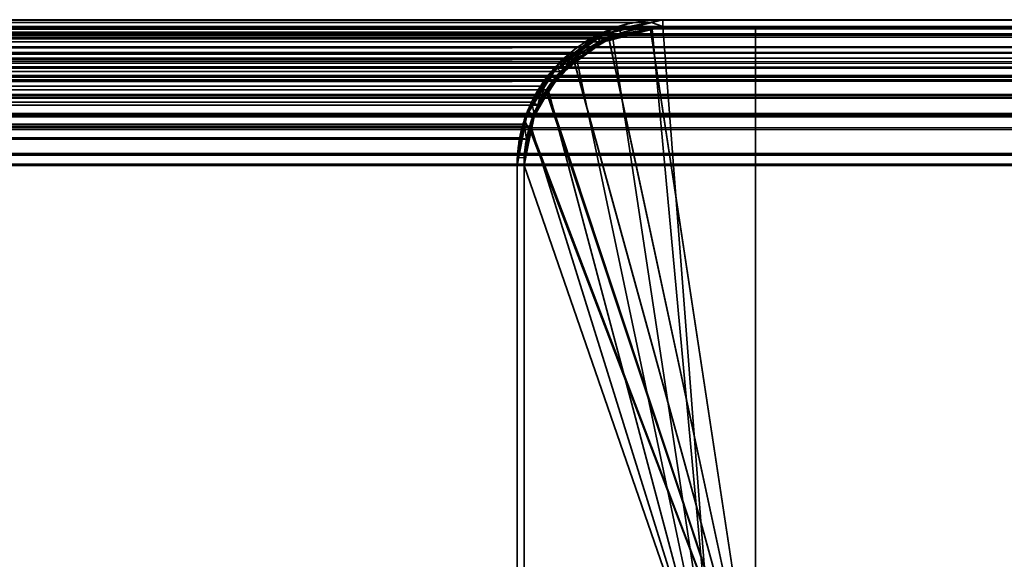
# Model space of a CAD drawing. Header units: millimetres. Extents: x -603 to 3703, y -115 to 193.
# Tile 653 of 656: x 3500 to 3522, y 182 to 193. Entities that reach past the tile are written whole.
import ezdxf

# ---------------------------------------------------------------- set-up
doc = ezdxf.new("R2010")
doc.units = ezdxf.units.MM
doc.layers.add('151', color=7, linetype='Continuous', true_color=0xffffff)

# ---------------------------------------------------------------- blocks, each defined once
blk = doc.blocks.new('UG_SURFACE_154')
at = {"layer": '151', "color": 7, "linetype": 'Continuous', "lineweight": 35}
for points in [[(2430.95, 193.234, 2076.3), (3569.057, 193.293, 2076.308), (3568.15, 193.45, 2075.4)], [(3568.15, 193.45, 2075.4), (2431.85, 193.45, 2075.4), (2430.95, 193.234, 2076.3)], [(3568.15, 193.45, 2075.4), (3514.15, 193.45, 2021.4), (2485.85, 193.45, 2021.4), (2431.85, 193.45, 2075.4)], [(2486.098, 193.407, 2021.152), (2485.85, 193.45, 2021.4), (3514.15, 193.45, 2021.4)], [(3514.15, 193.45, 2021.4), (3513.905, 193.391, 2021.155), (2486.098, 193.407, 2021.152)], [(2486.908, 193.267, 2020.342), (2486.098, 193.407, 2021.152), (3513.905, 193.391, 2021.155)], [(2486.908, 193.267, 2020.342), (3513.905, 193.391, 2021.155), (3513.014, 193.178, 2020.264)], [(3514.15, 193.3, 2021.4), (3513.052, 193.037, 2020.302), (3513.014, 193.178, 2020.264), (3513.905, 193.391, 2021.155)], [(3513.905, 193.391, 2021.155), (3514.15, 193.45, 2021.4), (3514.15, 193.3, 2021.4)], [(3568.15, 193.3, 2075.4), (3514.15, 193.3, 2021.4), (3514.15, 193.45, 2021.4), (3568.15, 193.45, 2075.4)], [(2430.12, 192.878, 2077.13), (3569.879, 192.864, 2077.129), (3569.208, 193.267, 2076.458)], [(2430.422, 193.108, 2076.828), (2430.12, 192.878, 2077.13), (3569.208, 193.267, 2076.458)], [(2430.422, 193.108, 2076.828), (3569.208, 193.267, 2076.458), (3569.057, 193.293, 2076.308)], [(3569.057, 193.293, 2076.308), (2430.95, 193.234, 2076.3), (2430.422, 193.108, 2076.828)], [(2430.752, 193.037, 2076.498), (2431.85, 193.3, 2075.4), (3568.15, 193.3, 2075.4)], [(3568.15, 193.3, 2075.4), (3569.157, 193.126, 2076.407), (2430.752, 193.037, 2076.498)], [(3569.157, 193.126, 2076.407), (3569.249, 193.07, 2076.499), (2430.752, 193.037, 2076.498)], [(3568.15, 193.3, 2075.4), (2431.85, 193.3, 2075.4), (2485.85, 193.3, 2021.4), (3514.15, 193.3, 2021.4)], [(3514.15, 193.3, 2021.4), (2485.85, 193.3, 2021.4), (2486.857, 193.126, 2020.393)], [(2486.857, 193.126, 2020.393), (3513.052, 193.037, 2020.302), (3514.15, 193.3, 2021.4)], [(2486.857, 193.126, 2020.393), (2486.949, 193.07, 2020.3), (3513.052, 193.037, 2020.302)], [(3513.014, 193.178, 2020.264), (2486.988, 193.219, 2020.262), (2486.908, 193.267, 2020.342)], [(2486.988, 193.219, 2020.262), (3513.014, 193.178, 2020.264), (3512.722, 193.108, 2019.972)], [(3512.722, 193.108, 2019.972), (2487.813, 192.723, 2019.436), (2486.988, 193.219, 2020.262)], [(3512.722, 193.108, 2019.972), (3512.194, 192.707, 2019.444), (2487.813, 192.723, 2019.436)], [(3512.194, 192.707, 2019.444), (3512.722, 193.108, 2019.972), (3512.79, 192.974, 2020.04), (3512.035, 192.401, 2019.285)], [(3513.052, 193.037, 2020.302), (3512.79, 192.974, 2020.04), (3512.722, 193.108, 2019.972), (3513.014, 193.178, 2020.264)], [(3570.262, 192.403, 2077.512), (2429.735, 192.401, 2077.515), (2430.49, 192.974, 2076.76)], [(3570.171, 192.518, 2077.42), (2430.49, 192.974, 2076.76), (2430.752, 193.037, 2076.498)], [(3570.171, 192.518, 2077.42), (3570.262, 192.403, 2077.512), (2430.49, 192.974, 2076.76)], [(2430.752, 193.037, 2076.498), (3569.249, 193.07, 2076.499), (3570.171, 192.518, 2077.42)], [(3512.79, 192.974, 2020.04), (2486.949, 193.07, 2020.3), (2487.87, 192.518, 2019.379)], [(3512.79, 192.974, 2020.04), (3513.052, 193.037, 2020.302), (2486.949, 193.07, 2020.3)], [(2487.87, 192.518, 2019.379), (3512.035, 192.401, 2019.285), (3512.79, 192.974, 2020.04)], [(3569.879, 192.864, 2077.129), (2430.12, 192.878, 2077.13), (2429.529, 192.43, 2077.721)], [(2429.529, 192.43, 2077.721), (3570.271, 192.628, 2077.522), (3569.879, 192.864, 2077.129)], [(2487.972, 192.628, 2019.278), (2487.813, 192.723, 2019.436), (3512.194, 192.707, 2019.444)], [(2487.972, 192.628, 2019.278), (3512.194, 192.707, 2019.444), (3511.829, 192.43, 2019.079)], [(3512.035, 192.401, 2019.285), (3511.94, 192.329, 2019.19), (3511.829, 192.43, 2019.079), (3512.194, 192.707, 2019.444)], [(2429.529, 192.43, 2077.721), (3570.586, 192.233, 2077.836), (3570.271, 192.628, 2077.522)], [(2487.87, 192.518, 2019.379), (2487.962, 192.403, 2019.288), (3512.035, 192.401, 2019.285)], [(3511.829, 192.43, 2019.079), (2488.459, 192.017, 2018.791), (2487.972, 192.628, 2019.278)], [(2429.146, 191.599, 2078.104), (2429.64, 192.329, 2077.61), (3570.764, 191.773, 2078.013)], [(2429.529, 192.43, 2077.721), (2429.407, 192.25, 2077.843), (3570.586, 192.233, 2077.836)], [(3570.764, 191.773, 2078.013), (2429.64, 192.329, 2077.61), (2429.735, 192.401, 2077.515)], [(2429.735, 192.401, 2077.515), (3570.262, 192.403, 2077.512), (3570.764, 191.773, 2078.013)], [(2487.962, 192.403, 2019.288), (3511.446, 191.599, 2018.696), (3511.94, 192.329, 2019.19)], [(3511.446, 191.599, 2018.696), (2487.962, 192.403, 2019.288), (2488.463, 191.773, 2018.786)], [(3511.94, 192.329, 2019.19), (3512.035, 192.401, 2019.285), (2487.962, 192.403, 2019.288)], [(3511.829, 192.43, 2019.079), (3511.547, 192.013, 2018.797), (2488.459, 192.017, 2018.791)], [(3511.547, 192.013, 2018.797), (3511.829, 192.43, 2019.079), (3511.94, 192.329, 2019.19), (3511.446, 191.599, 2018.696)], [(3570.586, 192.233, 2077.836), (2429.407, 192.25, 2077.843), (2429.011, 191.664, 2078.239)], [(2429.011, 191.664, 2078.239), (3570.894, 191.847, 2078.144), (3570.586, 192.233, 2077.836)], [(2428.933, 191.429, 2078.317), (3571.067, 191.425, 2078.317), (3570.894, 191.847, 2078.144)], [(2429.011, 191.664, 2078.239), (2428.933, 191.429, 2078.317), (3570.894, 191.847, 2078.144)], [(2488.594, 191.847, 2018.656), (2488.459, 192.017, 2018.791), (3511.547, 192.013, 2018.797)], [(2488.594, 191.847, 2018.656), (3511.547, 192.013, 2018.797), (3511.311, 191.664, 2018.561)], [(3511.311, 191.664, 2018.561), (2488.858, 191.202, 2018.392), (2488.594, 191.847, 2018.656)], [(3511.446, 191.599, 2018.696), (3511.311, 191.664, 2018.561), (3511.547, 192.013, 2018.797)], [(3570.764, 191.773, 2078.013), (2429.077, 191.392, 2078.173), (2429.146, 191.599, 2078.104)], [(3570.764, 191.773, 2078.013), (3570.922, 191.387, 2078.172), (2429.077, 191.392, 2078.173)], [(2488.463, 191.773, 2018.786), (3511.377, 191.391, 2018.627), (3511.446, 191.599, 2018.696)], [(2488.463, 191.773, 2018.786), (2488.622, 191.387, 2018.628), (3511.377, 191.391, 2018.627)], [(3511.311, 191.664, 2018.561), (3511.155, 191.194, 2018.405), (2488.858, 191.202, 2018.392)], [(3511.377, 191.391, 2018.627), (3511.205, 190.871, 2018.455), (3511.155, 191.194, 2018.405), (3511.311, 191.664, 2018.561)], [(3511.311, 191.664, 2018.561), (3511.446, 191.599, 2018.696), (3511.377, 191.391, 2018.627)], [(3571.067, 191.425, 2078.317), (2428.933, 191.429, 2078.317), (2428.758, 190.9, 2078.492)], [(2428.758, 190.9, 2078.492), (3571.19, 191.124, 2078.44), (3571.067, 191.425, 2078.317)], [(2428.905, 190.871, 2078.345), (2429.077, 191.392, 2078.173), (3570.922, 191.387, 2078.172)], [(3570.922, 191.387, 2078.172), (3571.045, 191.085, 2078.295), (2428.905, 190.871, 2078.345)], [(3511.205, 190.871, 2018.455), (3511.377, 191.391, 2018.627), (2488.622, 191.387, 2018.628)], [(3511.205, 190.871, 2018.455), (2488.622, 191.387, 2018.628), (2488.745, 191.085, 2018.505)], [(2488.89, 191.124, 2018.36), (2488.858, 191.202, 2018.392), (3511.155, 191.194, 2018.405)], [(2488.89, 191.124, 2018.36), (3511.155, 191.194, 2018.405), (3511.058, 190.9, 2018.308)], [(3511.205, 190.871, 2018.455), (3511.058, 190.9, 2018.308), (3511.155, 191.194, 2018.405)], [(2428.758, 190.9, 2078.492), (3571.267, 190.545, 2078.517), (3571.19, 191.124, 2078.44)], [(3571.045, 191.085, 2078.295), (3571.15, 190.3, 2078.4), (2428.905, 190.871, 2078.345)], [(2488.745, 191.085, 2018.505), (3511.15, 190.3, 2018.4), (3511.205, 190.871, 2018.455)], [(2488.745, 191.085, 2018.505), (2488.85, 190.3, 2018.4), (3511.15, 190.3, 2018.4)], [(3511.058, 190.9, 2018.308), (2489, 190.3, 2018.25), (2488.89, 191.124, 2018.36)], [(2428.758, 190.9, 2078.492), (2428.724, 190.548, 2078.526), (3571.267, 190.545, 2078.517)], [(3571.15, 190.3, 2078.4), (2428.85, 190.3, 2078.4), (2428.905, 190.871, 2078.345)], [(3511.058, 190.9, 2018.308), (3511, 190.3, 2018.25), (2489, 190.3, 2018.25)], [(3511, 190.3, 2018.25), (3511.058, 190.9, 2018.308), (3511.205, 190.871, 2018.455), (3511.15, 190.3, 2018.4)], [(3571.267, 190.545, 2078.517), (2428.724, 190.548, 2078.526), (2428.7, 190.3, 2078.55)], [(2428.7, 190.3, 2078.55), (3571.3, 190.3, 2078.55), (3571.267, 190.545, 2078.517)], [(2428.7, 190.3, 2078.55), (2428.7, 174.45, 2078.55), (3571.3, 174.45, 2078.55), (3571.3, 190.3, 2078.55)], [(3571.15, 190.3, 2078.4), (3571.15, 174.45, 2078.4), (2428.85, 174.45, 2078.4), (2428.85, 190.3, 2078.4)], [(3511.15, 152.3, 2018.4), (3511.15, 190.3, 2018.4), (2488.85, 190.3, 2018.4), (2488.85, 152.3, 2018.4)], [(2489, 152.3, 2018.25), (2489, 190.3, 2018.25), (3511, 190.3, 2018.25), (3511, 152.3, 2018.25)], [(3511.15, 190.3, 2018.4), (3511.15, 152.3, 2018.4), (3511, 152.3, 2018.25), (3511, 190.3, 2018.25)]]:
    blk.add_3dface(points, dxfattribs=at)
blk = doc.blocks.new('UG_SURFACE_155')
at = {"layer": '151', "color": 14, "linetype": 'Continuous', "lineweight": 35}
for points in [[(2483.85, 193.3, 2023.4), (2483.85, 178.3, 2023.4), (3516.15, 178.3, 2023.4), (3516.15, 193.3, 2023.4)], [(3516.15, 193.3, 2023.4), (3514.15, 193.3, 2021.4), (2485.85, 193.3, 2021.4), (2483.85, 193.3, 2023.4)], [(2486.086, 193.259, 2021.164), (2485.85, 193.3, 2021.4), (3514.15, 193.3, 2021.4)], [(3514.15, 193.3, 2021.4), (3513.917, 193.244, 2021.167), (2486.086, 193.259, 2021.164)], [(2486.857, 193.126, 2020.393), (2486.086, 193.259, 2021.164), (3513.917, 193.244, 2021.167)], [(2486.857, 193.126, 2020.393), (3513.917, 193.244, 2021.167), (3513.068, 193.041, 2020.318)], [(3513.068, 193.041, 2020.318), (2486.934, 193.08, 2020.316), (2486.857, 193.126, 2020.393)], [(3513.068, 193.041, 2020.318), (3513.917, 193.244, 2021.167), (3515.3, 178.3, 2022.55)], [(3515.3, 178.3, 2022.55), (3513.917, 193.244, 2021.167), (3514.15, 193.3, 2021.4)], [(3514.15, 193.3, 2021.4), (3516.15, 193.3, 2023.4), (3516.15, 178.3, 2023.4), (3515.3, 178.3, 2022.55)], [(2486.934, 193.08, 2020.316), (3513.068, 193.041, 2020.318), (3512.79, 192.974, 2020.04)], [(3512.79, 192.974, 2020.04), (2487.72, 192.608, 2019.53), (2486.934, 193.08, 2020.316)], [(3512.79, 192.974, 2020.04), (3512.287, 192.592, 2019.537), (2487.72, 192.608, 2019.53)], [(3512.287, 192.592, 2019.537), (3512.79, 192.974, 2020.04), (3513.068, 193.041, 2020.318), (3515.3, 178.3, 2022.55)], [(2487.87, 192.518, 2019.379), (2487.72, 192.608, 2019.53), (3512.287, 192.592, 2019.537)], [(2487.87, 192.518, 2019.379), (3512.287, 192.592, 2019.537), (3511.94, 192.329, 2019.19)], [(3511.94, 192.329, 2019.19), (2488.334, 191.935, 2018.916), (2487.87, 192.518, 2019.379)], [(3515.3, 178.3, 2022.55), (3511.671, 191.931, 2018.921), (3511.94, 192.329, 2019.19), (3512.287, 192.592, 2019.537)], [(3511.94, 192.329, 2019.19), (3511.671, 191.931, 2018.921), (2488.334, 191.935, 2018.916)], [(2488.463, 191.773, 2018.786), (2488.334, 191.935, 2018.916), (3511.671, 191.931, 2018.921)], [(2488.463, 191.773, 2018.786), (3511.671, 191.931, 2018.921), (3511.446, 191.599, 2018.696)], [(3515.3, 178.3, 2022.55), (3511.298, 191.151, 2018.548), (3511.446, 191.599, 2018.696), (3511.671, 191.931, 2018.921)], [(3511.446, 191.599, 2018.696), (2488.715, 191.159, 2018.535), (2488.463, 191.773, 2018.786)], [(3511.446, 191.599, 2018.696), (3511.298, 191.151, 2018.548), (2488.715, 191.159, 2018.535)], [(2488.745, 191.085, 2018.505), (2488.715, 191.159, 2018.535), (3511.298, 191.151, 2018.548)], [(2488.745, 191.085, 2018.505), (3511.298, 191.151, 2018.548), (3511.205, 190.871, 2018.455)], [(3511.205, 190.871, 2018.455), (2488.85, 190.3, 2018.4), (2488.745, 191.085, 2018.505)], [(3515.3, 178.3, 2022.55), (3511.15, 190.3, 2018.4), (3511.205, 190.871, 2018.455), (3511.298, 191.151, 2018.548)], [(3511.205, 190.871, 2018.455), (3511.15, 190.3, 2018.4), (2488.85, 190.3, 2018.4)], [(2488.85, 152.15, 2018.4), (2488.85, 190.3, 2018.4), (3511.15, 190.3, 2018.4), (3511.15, 152.15, 2018.4)], [(3511.15, 152.15, 2018.4), (3511.15, 190.3, 2018.4), (3515.3, 178.3, 2022.55)]]:
    blk.add_3dface(points, dxfattribs=at)
blk = doc.blocks.new('UG_SURFACE_156')
at = {"layer": '151', "color": 14, "linetype": 'Continuous', "lineweight": 35}
for points in [[(2430.202, 192.756, 2077.048), (3569.797, 192.742, 2077.047), (3569.157, 193.126, 2076.407)], [(2430.49, 192.974, 2076.76), (2430.202, 192.756, 2077.048), (3569.157, 193.126, 2076.407)], [(2430.49, 192.974, 2076.76), (3569.157, 193.126, 2076.407), (3569.014, 193.151, 2076.264)], [(3569.014, 193.151, 2076.264), (2430.993, 193.095, 2076.257), (2430.49, 192.974, 2076.76)], [(2430.993, 193.095, 2076.257), (3569.014, 193.151, 2076.264), (3568.15, 193.3, 2075.4)], [(3568.15, 193.3, 2075.4), (2431.85, 193.3, 2075.4), (2430.993, 193.095, 2076.257)], [(3568.15, 193.3, 2075.4), (3566.15, 193.3, 2073.4), (2433.85, 193.3, 2073.4), (2431.85, 193.3, 2075.4)], [(3566.15, 174.45, 2073.4), (2433.85, 174.45, 2073.4), (2433.85, 193.3, 2073.4), (3566.15, 193.3, 2073.4)], [(3569.797, 192.742, 2077.047), (2430.202, 192.756, 2077.048), (2429.64, 192.329, 2077.61)], [(2429.64, 192.329, 2077.61), (3570.171, 192.518, 2077.42), (3569.797, 192.742, 2077.047)], [(2429.64, 192.329, 2077.61), (3570.47, 192.141, 2077.72), (3570.171, 192.518, 2077.42)], [(2429.64, 192.329, 2077.61), (2429.524, 192.157, 2077.726), (3570.47, 192.141, 2077.72)], [(3570.47, 192.141, 2077.72), (2429.524, 192.157, 2077.726), (2429.146, 191.599, 2078.104)], [(2429.146, 191.599, 2078.104), (3570.764, 191.773, 2078.013), (3570.47, 192.141, 2077.72)], [(2429.072, 191.375, 2078.178), (3570.928, 191.372, 2078.178), (3570.764, 191.773, 2078.013)], [(2429.146, 191.599, 2078.104), (2429.072, 191.375, 2078.178), (3570.764, 191.773, 2078.013)], [(3570.928, 191.372, 2078.178), (2429.072, 191.375, 2078.178), (2428.905, 190.871, 2078.345)], [(2428.905, 190.871, 2078.345), (3571.045, 191.085, 2078.295), (3570.928, 191.372, 2078.178)], [(2428.905, 190.871, 2078.345), (3571.119, 190.533, 2078.369), (3571.045, 191.085, 2078.295)], [(2428.905, 190.871, 2078.345), (2428.873, 190.536, 2078.377), (3571.119, 190.533, 2078.369)], [(3571.119, 190.533, 2078.369), (2428.873, 190.536, 2078.377), (2428.85, 190.3, 2078.4)], [(2428.85, 190.3, 2078.4), (3571.15, 190.3, 2078.4), (3571.119, 190.533, 2078.369)], [(2428.85, 190.3, 2078.4), (2428.85, 174.45, 2078.4), (3571.15, 174.45, 2078.4), (3571.15, 190.3, 2078.4)]]:
    blk.add_3dface(points, dxfattribs=at)
blk = doc.blocks.new('UG_SURFACE_157')
at = {"layer": '151', "color": 41, "linetype": 'Continuous', "lineweight": 35}
for points in [[(2433.85, 193.3, 2073.4), (2433.85, 178.3, 2073.4), (3566.15, 178.3, 2073.4), (3566.15, 193.3, 2073.4)], [(3566.15, 193.3, 2073.4), (3516.15, 193.3, 2023.4), (2483.85, 193.3, 2023.4), (2433.85, 193.3, 2073.4)], [(2483.85, 178.3, 2023.4), (2483.85, 193.3, 2023.4), (3516.15, 193.3, 2023.4), (3516.15, 178.3, 2023.4)], [(3516.15, 193.3, 2023.4), (3566.15, 193.3, 2073.4), (3566.15, 178.3, 2073.4), (3516.15, 178.3, 2023.4)]]:
    blk.add_3dface(points, dxfattribs=at)
blk = doc.blocks.new('UG_SURFACE_158')
at = {"layer": '151', "color": 14, "linetype": 'Continuous', "lineweight": 35}
for points in [[(3516.15, 178.3, -4.75), (3512.983, 193.059, -4.75), (3513.002, 193.072, -4.75), (3513.88, 193.246, -4.75)], [(3513.88, 193.246, -4.75), (3513.002, 193.072, -4.75), (3512.988, 193.003, 2020.238)], [(3512.988, 193.003, 2020.238), (3513.879, 193.231, 2021.129), (3513.88, 193.246, -4.75)], [(3516.15, 178.3, 2023.4), (3513.879, 193.231, 2021.129), (3512.988, 193.003, 2020.238)], [(3514.15, 193.3, -4.75), (3513.88, 193.246, -4.75), (3513.879, 193.231, 2021.129)], [(3513.879, 193.231, 2021.129), (3514.15, 193.3, 2021.4), (3514.15, 193.3, -4.75)], [(3516.15, 178.3, 2023.4), (3516.15, 193.3, 2023.4), (3514.15, 193.3, 2021.4), (3513.879, 193.231, 2021.129)], [(3513.88, 193.246, -4.75), (3514.15, 193.3, -4.75), (3516.15, 193.3, -4.75), (3516.15, 178.3, -4.75)], [(3516.15, 193.3, 2023.4), (3516.15, 193.3, -4.75), (3514.15, 193.3, -4.75), (3514.15, 193.3, 2021.4)], [(3516.15, 193.3, 2023.4), (3516.15, 178.3, 2023.4), (3516.15, 178.3, -4.75), (3516.15, 193.3, -4.75)], [(3512.983, 193.059, -4.75), (3512.229, 192.555, -4.75), (3512.237, 192.521, 2019.487)], [(3512.229, 192.555, -4.75), (3512.983, 193.059, -4.75), (3516.15, 178.3, -4.75)], [(3512.237, 192.521, 2019.487), (3512.711, 192.933, 2019.961), (3512.983, 193.059, -4.75)], [(3512.988, 193.003, 2020.238), (3512.711, 192.933, 2019.961), (3512.237, 192.521, 2019.487), (3516.15, 178.3, 2023.4)], [(3512.711, 192.933, 2019.961), (3512.988, 193.003, 2020.238), (3512.983, 193.059, -4.75)], [(3513.002, 193.072, -4.75), (3512.983, 193.059, -4.75), (3512.988, 193.003, 2020.238)], [(3512.229, 192.555, -4.75), (3512.029, 192.421, -4.75), (3511.636, 191.882, 2018.886)], [(3511.636, 191.882, 2018.886), (3511.748, 192.097, 2018.998), (3512.229, 192.555, -4.75)], [(3512.237, 192.521, 2019.487), (3511.748, 192.097, 2018.998), (3511.636, 191.882, 2018.886), (3516.15, 178.3, 2023.4)], [(3516.15, 178.3, -4.75), (3511.662, 191.873, -4.75), (3512.029, 192.421, -4.75), (3512.229, 192.555, -4.75)], [(3511.748, 192.097, 2018.998), (3512.237, 192.521, 2019.487), (3512.229, 192.555, -4.75)], [(3512.029, 192.421, -4.75), (3511.662, 191.873, -4.75), (3511.636, 191.882, 2018.886)], [(3516.15, 178.3, 2023.4), (3511.636, 191.882, 2018.886), (3511.298, 191.232, 2018.548), (3511.274, 191.077, 2018.524)], [(3511.298, 191.232, 2018.548), (3511.636, 191.882, 2018.886), (3511.662, 191.873, -4.75)], [(3511.298, 191.232, 2018.548), (3511.662, 191.873, -4.75), (3511.378, 191.448, -4.75)], [(3511.304, 191.073, -4.75), (3511.378, 191.448, -4.75), (3511.662, 191.873, -4.75), (3516.15, 178.3, -4.75)], [(3511.378, 191.448, -4.75), (3511.304, 191.073, -4.75), (3511.274, 191.077, 2018.524)], [(3511.274, 191.077, 2018.524), (3511.298, 191.232, 2018.548), (3511.378, 191.448, -4.75)], [(3511.15, 190.3, 2018.4), (3511.274, 191.077, 2018.524), (3511.304, 191.073, -4.75)], [(3511.274, 191.077, 2018.524), (3511.15, 190.3, 2018.4), (3515.3, 178.3, 2022.55), (3516.15, 178.3, 2023.4)], [(3511.304, 191.073, -4.75), (3511.15, 190.3, -4.75), (3511.15, 190.3, 2018.4)], [(3516.15, 178.3, -4.75), (3515.3, 178.3, -4.75), (3511.15, 190.3, -4.75), (3511.304, 191.073, -4.75)], [(3511.15, 152.15, 2018.4), (3511.15, 190.3, 2018.4), (3511.15, 190.3, -4.75), (3511.15, 152.15, -4.75)], [(3511.15, 152.15, -4.75), (3511.15, 190.3, -4.75), (3515.3, 178.3, -4.75)], [(3515.3, 178.3, 2022.55), (3511.15, 190.3, 2018.4), (3511.15, 152.15, 2018.4)]]:
    blk.add_3dface(points, dxfattribs=at)
blk = doc.blocks.new('UG_SURFACE_159')
at = {"layer": '151', "color": 7, "linetype": 'Continuous', "lineweight": 35}
for points in [[(3514.15, 193.45, 2021.4), (3513, 193.156, 2020.25), (3513.143, 193.126, 2020.393), (3514.15, 193.3, 2021.4)], [(3514.15, 193.45, -4.75), (3513.204, 193.263, -4.75), (3513, 193.156, 2020.25)], [(3513, 193.156, 2020.25), (3514.15, 193.45, 2021.4), (3514.15, 193.45, -4.75)], [(3514.15, 193.3, -4.75), (3513.251, 193.114, -4.75), (3513.204, 193.263, -4.75), (3514.15, 193.45, -4.75)], [(3568.15, 193.45, 2075.4), (3568.15, 193.45, -4.75), (3514.15, 193.45, -4.75), (3514.15, 193.45, 2021.4)], [(3514.15, 193.45, -4.75), (3568.15, 193.45, -4.75), (3568.15, 193.3, -4.75), (3514.15, 193.3, -4.75)], [(3514.15, 193.3, 2021.4), (3568.15, 193.3, 2075.4), (3568.15, 193.45, 2075.4), (3514.15, 193.45, 2021.4)], [(3512.992, 193.221, -4.75), (3512.951, 193.213, -4.75), (3511.949, 192.466, 2019.199)], [(3511.949, 192.466, 2019.199), (3512.64, 193.064, 2019.889), (3512.992, 193.221, -4.75)], [(3512.951, 193.213, -4.75), (3512.364, 192.822, -4.75), (3511.949, 192.466, 2019.199)], [(3512.13, 192.518, 2019.379), (3513.051, 193.071, 2020.301), (3513, 193.156, 2020.25), (3512.64, 193.064, 2019.889)], [(3512.97, 193.055, -4.75), (3512.448, 192.704, -4.75), (3512.364, 192.822, -4.75), (3512.951, 193.213, -4.75)], [(3512.64, 193.064, 2019.889), (3513, 193.156, 2020.25), (3512.992, 193.221, -4.75)], [(3513.049, 193.072, -4.75), (3512.97, 193.055, -4.75), (3512.951, 193.213, -4.75), (3512.992, 193.221, -4.75)], [(3512.992, 193.221, -4.75), (3513.204, 193.263, -4.75), (3513.251, 193.114, -4.75), (3513.049, 193.072, -4.75)], [(3513.204, 193.263, -4.75), (3512.992, 193.221, -4.75), (3513, 193.156, 2020.25)], [(3513.051, 193.071, 2020.301), (3513.143, 193.126, 2020.393), (3513, 193.156, 2020.25)], [(3513.143, 193.126, 2020.393), (3513.049, 193.072, -4.75), (3513.251, 193.114, -4.75)], [(3513.143, 193.126, 2020.393), (3513.051, 193.071, 2020.301), (3513.049, 193.072, -4.75)], [(3513.251, 193.114, -4.75), (3514.15, 193.3, 2021.4), (3513.143, 193.126, 2020.393)], [(3513.251, 193.114, -4.75), (3514.15, 193.3, -4.75), (3514.15, 193.3, 2021.4)], [(3568.15, 193.3, 2075.4), (3514.15, 193.3, 2021.4), (3514.15, 193.3, -4.75), (3568.15, 193.3, -4.75)], [(3512.64, 193.064, 2019.889), (3511.949, 192.466, 2019.199), (3512.13, 192.518, 2019.379)], [(3512.448, 192.704, -4.75), (3513.051, 193.071, 2020.301), (3512.13, 192.518, 2019.379)], [(3513.051, 193.071, 2020.301), (3512.448, 192.704, -4.75), (3512.97, 193.055, -4.75)], [(3512.97, 193.055, -4.75), (3513.049, 193.072, -4.75), (3513.051, 193.071, 2020.301)], [(3511.923, 192.527, -4.75), (3512.364, 192.822, -4.75), (3512.448, 192.704, -4.75), (3512.029, 192.421, -4.75)], [(3512.364, 192.822, -4.75), (3511.923, 192.527, -4.75), (3511.949, 192.466, 2019.199)], [(3512.13, 192.518, 2019.379), (3512.029, 192.421, -4.75), (3512.448, 192.704, -4.75)], [(3511.923, 192.527, -4.75), (3511.699, 192.185, -4.75), (3511.24, 191.44, 2018.49)], [(3511.24, 191.44, 2018.49), (3511.628, 192.187, 2018.878), (3511.923, 192.527, -4.75)], [(3511.949, 192.466, 2019.199), (3511.628, 192.187, 2018.878), (3511.537, 191.773, 2018.786), (3512.039, 192.404, 2019.289)], [(3511.628, 192.187, 2018.878), (3511.949, 192.466, 2019.199), (3511.923, 192.527, -4.75)], [(3512.029, 192.421, -4.75), (3511.816, 192.095, -4.75), (3511.699, 192.185, -4.75), (3511.923, 192.527, -4.75)], [(3512.039, 192.404, 2019.289), (3512.13, 192.518, 2019.379), (3511.949, 192.466, 2019.199)], [(3512.13, 192.518, 2019.379), (3512.039, 192.404, 2019.289), (3512.029, 192.421, -4.75)], [(3511.816, 192.095, -4.75), (3512.039, 192.404, 2019.289), (3511.537, 191.773, 2018.786)], [(3511.816, 192.095, -4.75), (3512.029, 192.421, -4.75), (3512.039, 192.404, 2019.289)], [(3511.223, 191.458, -4.75), (3511.699, 192.185, -4.75), (3511.816, 192.095, -4.75), (3511.364, 191.402, -4.75)], [(3511.699, 192.185, -4.75), (3511.223, 191.458, -4.75), (3511.24, 191.44, 2018.49)], [(3511.379, 191.389, 2018.629), (3511.537, 191.773, 2018.786), (3511.628, 192.187, 2018.878), (3511.24, 191.44, 2018.49)], [(3511.537, 191.773, 2018.786), (3511.364, 191.402, -4.75), (3511.816, 192.095, -4.75)], [(3511.537, 191.773, 2018.786), (3511.379, 191.389, 2018.629), (3511.364, 191.402, -4.75)], [(3511.223, 191.458, -4.75), (3511.218, 191.45, -4.75), (3511, 190.3, 2018.25)], [(3511, 190.3, 2018.25), (3511.156, 191.279, 2018.406), (3511.223, 191.458, -4.75)], [(3511, 190.3, 2018.25), (3511.218, 191.45, -4.75), (3511.204, 191.379, -4.75)], [(3511.156, 191.279, 2018.406), (3511.24, 191.44, 2018.49), (3511.223, 191.458, -4.75)], [(3511.24, 191.44, 2018.49), (3511.156, 191.279, 2018.406), (3511.255, 191.085, 2018.505), (3511.379, 191.389, 2018.629)], [(3511.36, 191.396, -4.75), (3511.347, 191.327, -4.75), (3511.204, 191.379, -4.75), (3511.218, 191.45, -4.75)], [(3511.364, 191.402, -4.75), (3511.36, 191.396, -4.75), (3511.218, 191.45, -4.75), (3511.223, 191.458, -4.75)], [(3511.36, 191.396, -4.75), (3511.364, 191.402, -4.75), (3511.379, 191.389, 2018.629)], [(3511, 190.3, 2018.25), (3511.204, 191.379, -4.75), (3511.033, 190.472, -4.75)], [(3511.15, 190.3, 2018.4), (3511.255, 191.085, 2018.505), (3511.156, 191.279, 2018.406), (3511, 190.3, 2018.25)], [(3511.347, 191.327, -4.75), (3511.181, 190.463, -4.75), (3511.033, 190.472, -4.75), (3511.204, 191.379, -4.75)], [(3511.379, 191.389, 2018.629), (3511.181, 190.463, -4.75), (3511.347, 191.327, -4.75)], [(3511.181, 190.463, -4.75), (3511.379, 191.389, 2018.629), (3511.255, 191.085, 2018.505)], [(3511.347, 191.327, -4.75), (3511.36, 191.396, -4.75), (3511.379, 191.389, 2018.629)], [(3511.255, 191.085, 2018.505), (3511.15, 190.3, -4.75), (3511.181, 190.463, -4.75)], [(3511.255, 191.085, 2018.505), (3511.15, 190.3, 2018.4), (3511.15, 190.3, -4.75)], [(3511.181, 190.463, -4.75), (3511.15, 190.3, -4.75), (3511, 190.3, -4.75), (3511.033, 190.472, -4.75)], [(3511.033, 190.472, -4.75), (3511, 190.3, -4.75), (3511, 190.3, 2018.25)], [(3511, 190.3, 2018.25), (3511, 152.3, 2018.25), (3511.15, 152.3, 2018.4), (3511.15, 190.3, 2018.4)], [(3511, 152.3, -4.75), (3511, 190.3, -4.75), (3511.15, 190.3, -4.75), (3511.15, 152.3, -4.75)], [(3511, 152.3, 2018.25), (3511, 190.3, 2018.25), (3511, 190.3, -4.75), (3511, 152.3, -4.75)], [(3511.15, 152.3, -4.75), (3511.15, 190.3, -4.75), (3511.15, 190.3, 2018.4), (3511.15, 152.3, 2018.4)]]:
    blk.add_3dface(points, dxfattribs=at)
blk = doc.blocks.new('UG_SURFACE_160')
at = {"layer": '151', "color": 41, "linetype": 'Continuous', "lineweight": 35}
for points in [[(3516.15, 178.3, 2023.4), (3516.15, 193.3, 2023.4), (3516.15, 193.3, -4.75), (3516.15, 178.3, -4.75)], [(3566.15, 193.3, 2073.4), (3566.15, 193.3, -4.75), (3516.15, 193.3, -4.75), (3516.15, 193.3, 2023.4)], [(3566.15, 178.3, -4.75), (3516.15, 178.3, -4.75), (3516.15, 193.3, -4.75), (3566.15, 193.3, -4.75)], [(3516.15, 178.3, 2023.4), (3566.15, 178.3, 2073.4), (3566.15, 193.3, 2073.4), (3516.15, 193.3, 2023.4)]]:
    blk.add_3dface(points, dxfattribs=at)

msp = doc.modelspace()

# ---------------------------------------------------------------- linework, layer by layer
at = {"layer": '151', "color": 252, "linetype": 'Continuous', "lineweight": 35, "true_color": 0x939598}
for p, q in [((2431.85, 193.45, 2075.4), (3568.15, 193.45, 2075.4)), ((2485.85, 193.45, 2021.4), (3514.15, 193.45, 2021.4)), ((3514.15, 193.45, 2021.4), (3514.15, 193.45, -4.75)), ((3568.15, 193.45, -4.75), (3514.15, 193.45, -4.75)), ((3568.15, 193.45, 2075.4), (3514.15, 193.45, 2021.4)), ((3514.15, 193.45, 2021.4), (3568.15, 193.45, 2075.4)), ((2431.85, 193.3, 2075.4), (3568.15, 193.3, 2075.4)), ((2433.85, 193.3, 2073.4), (3566.15, 193.3, 2073.4)), ((2433.85, 193.3, 2073.4), (3566.15, 193.3, 2073.4)), ((2483.85, 193.3, 2023.4), (3516.15, 193.3, 2023.4)), ((2483.85, 193.3, 2023.4), (3516.15, 193.3, 2023.4)), ((2485.85, 193.3, 2021.4), (3514.15, 193.3, 2021.4)), ((2485.85, 193.3, 2021.4), (3514.15, 193.3, 2021.4)), ((3568.15, 193.3, 2075.4), (3514.15, 193.3, 2021.4)), ((3568.15, 193.3, -4.75), (3514.15, 193.3, -4.75)), ((3514.15, 193.3, -4.75), (3516.15, 193.3, -4.75)), ((3514.15, 193.3, 2021.4), (3516.15, 193.3, 2023.4)), ((3516.15, 193.3, 2023.4), (3514.15, 193.3, 2021.4)), ((3514.15, 193.3, 2021.4), (3568.15, 193.3, 2075.4)), ((3514.15, 193.3, 2021.4), (3514.15, 193.3, -4.75)), ((3514.15, 193.3, 2021.4), (3514.15, 193.3, -4.75)), ((3516.15, 193.3, 2023.4), (3516.15, 178.3, 2023.4)), ((3516.15, 193.3, -4.75), (3516.15, 178.3, -4.75)), ((3516.15, 178.3, 2023.4), (3516.15, 193.3, 2023.4)), ((3516.15, 193.3, 2023.4), (3516.15, 193.3, -4.75)), ((3516.15, 178.3, 2023.4), (3516.15, 193.3, 2023.4)), ((3516.15, 193.3, 2023.4), (3516.15, 193.3, -4.75)), ((3516.15, 193.3, -4.75), (3566.15, 193.3, -4.75)), ((3516.15, 178.3, -4.75), (3516.15, 193.3, -4.75)), ((3516.15, 193.3, 2023.4), (3516.15, 178.3, 2023.4)), ((3516.15, 193.3, 2023.4), (3566.15, 193.3, 2073.4)), ((3566.15, 193.3, 2073.4), (3516.15, 193.3, 2023.4)), ((2428.7, 190.3, 2078.55), (3571.3, 190.3, 2078.55)), ((2428.85, 190.3, 2078.4), (3571.15, 190.3, 2078.4)), ((2428.85, 190.3, 2078.4), (3571.15, 190.3, 2078.4)), ((2488.85, 190.3, 2018.4), (3511.15, 190.3, 2018.4)), ((2489, 190.3, 2018.25), (3511, 190.3, 2018.25)), ((3511, 190.3, 2018.25), (3511, 152.3, 2018.25)), ((3511, 152.3, -4.75), (3511, 190.3, -4.75)), ((3511, 190.3, 2018.25), (3511, 190.3, -4.75)), ((3511, 190.3, 2018.25), (3511, 152.3, 2018.25)), ((3511.15, 190.3, 2018.4), (3511.15, 152.3, 2018.4)), ((3511.15, 190.3, 2018.4), (3511.15, 152.15, 2018.4)), ((3511.15, 190.3, -4.75), (3511.15, 152.15, -4.75)), ((3511.15, 152.3, -4.75), (3511.15, 190.3, -4.75)), ((3511.15, 190.3, 2018.4), (3511.15, 152.15, 2018.4)), ((3511.15, 190.3, 2018.4), (3511.15, 190.3, -4.75)), ((3511.15, 190.3, 2018.4), (3511.15, 152.3, 2018.4))]:
    msp.add_line(p, q, dxfattribs=at)
msp.add_arc((3514.15, 190.3, -4.75), 3, 90, 180, dxfattribs=at)
for points in [[(3514.15, 193.45, -4.75), (3511, 193.45, -4.75), (3511, 190.3, -4.75)], [(3511, 190.3, 2018.25), (3511, 193.45, 2018.25), (3514.15, 193.45, 2021.4)], [(3511.15, 190.3, 2018.4), (3511.15, 193.3, 2018.4), (3514.15, 193.3, 2021.4)]]:
    msp.add_rational_spline(points, [1, 0.707106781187, 1], degree=2, dxfattribs=at)
for points, knots in [([(3514.15, 193.45, 2021.4), (3513.437, 193.45, 2020.687), (3512.728, 193.221, 2019.978), (3511.818, 192.454, 2019.068), (3511.541, 192.124, 2018.791), (3511.127, 191.299, 2018.377), (3511, 190.808, 2018.25), (3511, 190.3, 2018.25)], [0, 0, 0, 0, 0.5, 0.5, 0.75, 0.75, 1, 1, 1, 1]), ([(3514.15, 193.3, 2021.4), (3513.471, 193.3, 2020.721), (3512.796, 193.082, 2020.046), (3511.929, 192.352, 2019.179), (3511.665, 192.037, 2018.915), (3511.271, 191.251, 2018.521), (3511.15, 190.784, 2018.4), (3511.15, 190.3, 2018.4)], [0, 0, 0, 0, 0.5, 0.5, 0.75, 0.75, 1, 1, 1, 1]), ([(3514.15, 193.3, 2021.4), (3513.471, 193.3, 2020.721), (3512.796, 193.082, 2020.046), (3511.929, 192.352, 2019.179), (3511.665, 192.037, 2018.915), (3511.271, 191.251, 2018.521), (3511.15, 190.784, 2018.4), (3511.15, 190.3, 2018.4)], [0, 0, 0, 0, 0.5, 0.5, 0.75, 0.75, 1, 1, 1, 1]), ([(3511.15, 190.3, 2018.4), (3511.15, 190.785, 2018.4), (3511.271, 191.25, 2018.521), (3511.663, 192.033, 2018.913), (3511.926, 192.349, 2019.176), (3512.799, 193.085, 2020.049), (3513.477, 193.3, 2020.727), (3514.15, 193.3, 2021.4)], [0, 0, 0, 0, 0.25, 0.25, 0.5, 0.5, 1, 1, 1, 1]), ([(3514.15, 193.3, -4.75), (3513.362, 193.3, -4.75), (3512.584, 192.977, -4.75), (3511.473, 191.866, -4.75), (3511.15, 191.088, -4.75), (3511.15, 190.3, -4.75)], [0, 0, 0, 0, 0.5, 0.5, 1, 1, 1, 1])]:
    msp.add_open_spline(points, degree=3, knots=knots, dxfattribs=at)
for points, degree in [([(3514.15, 193.3, -4.75), (3514.15, 193.45, -4.75)], 1), ([(2431.85, 193.3, 2075.4), (2810.617, 193.3, 2075.4), (3189.383, 193.3, 2075.4), (3568.15, 193.3, 2075.4)], 3), ([(2488.85, 190.3, 2018.4), (2829.617, 190.3, 2018.4), (3170.383, 190.3, 2018.4), (3511.15, 190.3, 2018.4)], 3), ([(3511, 190.3, -4.75), (3511.15, 190.3, -4.75)], 1), ([(3511.15, 190.3, 2018.4), (3511.15, 190.3, 1344.017), (3511.15, 190.3, 669.633), (3511.15, 190.3, -4.75)], 3)]:
    msp.add_open_spline(points, degree=degree, dxfattribs=at)

# ---------------------------------------------------------------- block references
for name in ['UG_SURFACE_154', 'UG_SURFACE_159', 'UG_SURFACE_156', 'UG_SURFACE_157', 'UG_SURFACE_155', 'UG_SURFACE_158', 'UG_SURFACE_160']:
    msp.add_blockref(name, (0, 0), dxfattribs=at)

doc.saveas('drawing.dxf')
